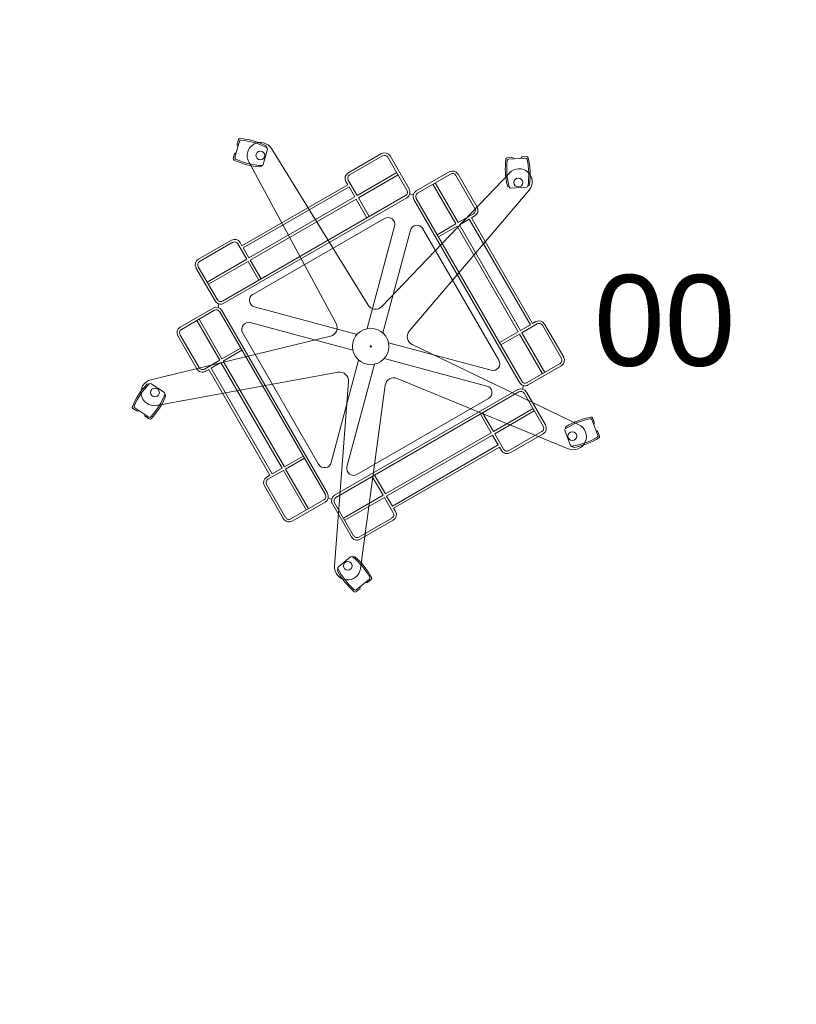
# Model space of a CAD drawing. Header units: millimetres. Extents: x -692150 to 2662533, y -95416 to 65084.
# Tile 649 of 656: x -28976 to -28060, y 35498 to 36660. Entities that reach past the tile are written whole.
import ezdxf
from ezdxf import colors
from ezdxf.entities.mleader import LeaderData, LeaderLine
from ezdxf.math import Vec2, Vec3

# ---------------------------------------------------------------- set-up
doc = ezdxf.new("R2010")
doc.units = ezdxf.units.MM
doc.layers.get('Defpoints').update_dxf_attribs({"color": 30})
doc.layers.add('09_АР_Мебель', color=7, linetype='Continuous', lineweight=9, true_color=0x000000)
doc.layers.add('11_АР_Номер мебели', color=1, linetype='Continuous', lineweight=13, plot=False)
doc.layers.add('17_АР_Текст', color=250, linetype='Continuous', lineweight=0)
doc.styles.add('_ТЕКСТОВЫЙ', font='arial.ttf', dxfattribs={"width": 0.8})
doc.styles.get("Standard").update_dxf_attribs({"font": 'arial.ttf'})

# ---------------------------------------------------------------- blocks, each defined once
blk = doc.blocks.new('Стойка поворотная для открыток')
at = {"layer": '09_АР_Мебель', "lineweight": 0}
for p, q in [((-145.6, 227.7), (-146.9, 222.8)), ((-149.3, 207.9), (-144.4, 226)), ((-113.7, 217.1), (-118.2, 200.2)), ((-114.8, 219.1), (-114.7, 219.4)), ((-2.8, 45.5), (-109.1, 217.7)), ((-151.2, 207), (-149.8, 212)), ((11.7, 212.2), (-24.7, 191.2)), ((13.1, 209.8), (-23.3, 188.8)), ((18.8, 208.2), (39.8, 171.9)), ((21.2, 209.6), (42.2, 173.3)), ((150.2, 207.7), (155.3, 208)), ((151.6, 206.2), (170.3, 207.2)), ((171.5, 208.9), (166.5, 208.6)), ((-134, 203.3), (-38, 25.2)), ((-120.2, 199.1), (-120.3, 198.8)), ((-15, 166.1), (28.6, 191.3)), ((-13.6, 163.6), (30, 188.8)), ((152.8, 191.2), (12.2, 43.9)), ((86.4, 192.2), (50.1, 171.2)), ((87.8, 189.7), (51.5, 168.7)), ((93.6, 188.2), (114.6, 151.8)), ((96, 189.6), (117, 153.2)), ((-141.6, 110.8), (-25.2, 178)), ((-140.2, 108.4), (-23.8, 175.6)), ((-27.3, 181.6), (-25.2, 178)), ((-24.8, 183), (-15, 166.1)), ((-23.8, 175.6), (-17.5, 164.7)), ((93.6, 134.9), (68.4, 178.5)), ((96.1, 136.3), (70.9, 179.9)), ((152.2, 175.8), (151.9, 175.8)), ((171.3, 175.2), (153.9, 174.3)), ((172.9, 176.9), (173.2, 176.9)), ((-163, 49.9), (38.3, 166.1)), ((-161.6, 47.5), (39.7, 163.7)), ((-133.9, 97.5), (-17.5, 164.7)), ((-13.6, 163.6), (-1.7, 143)), ((42.4, 16.7), (174.2, 171.9)), ((42.9, 167.9), (46.8, 166.9)), ((166.1, -38.3), (49.9, 163)), ((-132.5, 95), (-16.1, 162.2)), ((-16.1, 162.2), (-4.2, 141.6)), ((163.7, -39.7), (47.5, 161.6)), ((-129.6, 57.3), (15.2, 140.9)), ((113, 146.1), (96.1, 136.3)), ((114.4, 143.7), (110.8, 141.6)), ((178, 25.2), (110.8, 141.6)), ((26.2, 132.5), (-4.1, 19.6)), ((93.6, 134.9), (73, 123)), ((95, 132.5), (74.4, 120.6)), ((162.2, 16.1), (95, 132.5)), ((108.4, 140.2), (97.5, 133.9)), ((164.7, 17.5), (97.5, 133.9)), ((175.6, 23.8), (108.4, 140.2)), ((13.3, 14.9), (43.6, 127.8)), ((140.9, -15.2), (57.3, 129.6)), ((-189.6, 96), (-153.2, 117)), ((-188.2, 93.6), (-151.8, 114.6)), ((-146.1, 113), (-136.3, 96.1)), ((-143.7, 114.4), (-141.6, 110.8)), ((-140.2, 108.4), (-133.9, 97.5)), ((-189.7, 87.8), (-168.7, 51.5)), ((-179.9, 70.9), (-136.3, 96.1)), ((-178.5, 68.4), (-134.9, 93.6)), ((-134.9, 93.6), (-123, 73)), ((-132.5, 95), (-120.6, 74.4)), ((-192.2, 86.4), (-171.2, 50.1)), ((-166.9, 46.8), (-167.9, 42.9)), ((-127.8, 43.6), (-14.9, 13.3)), ((-209.6, 21.2), (-173.3, 42.2)), ((-208.2, 18.8), (-171.9, 39.8)), ((-49.9, -163), (-166.1, 38.3)), ((-47.5, -161.6), (-163.7, 39.7)), ((-166.1, -15), (-191.3, 28.6)), ((-163.6, -13.6), (-188.8, 30)), ((-19.6, -4.1), (-132.5, 26.2)), ((175.6, 23.8), (164.7, 17.5)), ((183, 24.8), (166.1, 15)), ((181.6, 27.3), (178, 25.2)), ((209.8, -13.1), (188.8, 23.3)), ((212.2, -11.7), (191.2, 24.7)), ((-44.2, 11.4), (-241.7, -36.6)), ((-212.2, 11.7), (-191.2, -24.7)), ((-209.8, 13.1), (-188.8, -23.3)), ((-57.3, -129.6), (-140.9, 15.2)), ((162.2, 16.1), (141.6, 4.2)), ((163.6, 13.6), (143, 1.7)), ((188.8, -30), (163.6, 13.6)), ((191.3, -28.6), (166.1, 15)), ((19.6, 4.1), (132.5, -26.2)), ((229, -86.2), (45.6, 2)), ((-163.6, -13.6), (-143, -1.7)), ((-162.2, -16.1), (-141.6, -4.2)), ((-183, -24.8), (-166.1, -15)), ((-175.6, -23.8), (-164.7, -17.5)), ((-97.5, -133.9), (-164.7, -17.5)), ((-95, -132.5), (-162.2, -16.1)), ((-13.3, -14.9), (-43.6, -127.8)), ((-26.2, -132.5), (4.1, -19.6)), ((127.8, -43.6), (14.9, -13.3)), ((208.2, -18.8), (171.9, -39.8)), ((209.6, -21.2), (173.3, -42.2)), ((-235.8, -64.8), (-35.7, -28.4)), ((-181.6, -27.3), (-178, -25.2)), ((-110.8, -141.6), (-178, -25.2)), ((-108.4, -140.2), (-175.6, -23.8)), ((-243.8, -41.5), (-244.1, -41.3)), ((-241.6, -41), (-227, -50.5)), ((-24.5, -38.5), (-39.8, -241.4)), ((-11.2, -244.4), (15.9, -42.7)), ((29, -35.2), (217.3, -112.5)), ((167.9, -42.9), (166.9, -46.8)), ((-226.5, -52.8), (-226.2, -52.9)), ((-39.7, -163.7), (161.6, -47.5)), ((-38.3, -166.1), (163, -49.9)), ((189.7, -87.8), (168.7, -51.5)), ((192.2, -86.4), (171.2, -50.1)), ((-15.2, -140.9), (129.6, -57.3)), ((183.4, -64.3), (232.6, -87.9)), ((-261.5, -68.1), (-257.3, -70.9)), ((-243.9, -77.7), (-259.5, -67.5)), ((132.5, -95), (120.6, -74.4)), ((134.9, -93.6), (123, -73)), ((134.9, -93.6), (178.5, -68.4)), ((136.3, -96.1), (179.9, -70.9)), ((-243.6, -79.8), (-247.9, -77)), ((243, -80.5), (249.7, -97.9)), ((244, -78.7), (245.8, -83.4)), ((16.1, -162.2), (132.5, -95)), ((17.5, -164.7), (133.9, -97.5)), ((140.2, -108.4), (133.9, -97.5)), ((146.1, -113), (136.3, -96.1)), ((188.2, -93.6), (151.8, -114.6)), ((189.6, -96), (153.2, -117)), ((219.6, -108.8), (213.3, -92.5)), ((214.2, -90.4), (214.1, -90.1)), ((251.6, -98.6), (249.8, -93.9)), ((23.8, -175.6), (140.2, -108.4)), ((25.2, -178), (141.6, -110.8)), ((143.7, -114.4), (141.6, -110.8)), ((221.7, -109.8), (221.8, -110.1)), ((-95, -132.5), (-74.4, -120.6)), ((-93.6, -134.9), (-73, -123)), ((-113, -146.1), (-96.1, -136.3)), ((-108.4, -140.2), (-97.5, -133.9)), ((-70.9, -179.9), (-96.1, -136.3)), ((-68.4, -178.5), (-93.6, -134.9)), ((-114.4, -143.7), (-110.8, -141.6)), ((13.6, -163.6), (1.7, -143)), ((16.1, -162.2), (4.2, -141.6)), ((-96, -189.6), (-117, -153.2)), ((-93.6, -188.2), (-114.6, -151.8)), ((-87.8, -189.7), (-51.5, -168.7)), ((-86.4, -192.2), (-50.1, -171.2)), ((-46.8, -166.9), (-42.9, -167.9)), ((-21.2, -209.6), (-42.2, -173.3)), ((-18.8, -208.2), (-39.8, -171.9)), ((-30, -188.8), (13.6, -163.6)), ((-28.6, -191.3), (15, -166.1)), ((24.8, -183), (15, -166.1)), ((23.8, -175.6), (17.5, -164.7)), ((27.3, -181.6), (25.2, -178)), ((-13.1, -209.8), (23.3, -188.8)), ((-11.7, -212.2), (24.7, -191.2)), ((-35.6, -242.5), (-22.1, -231.5)), ((-19.8, -231.7), (-19.5, -231.5)), ((-35.9, -244.7), (-36.1, -244.9)), ((-1.5, -256), (-16, -267.7)), ((0.6, -256.4), (-3.4, -259.6)), ((-16, -269.8), (-12.1, -266.6))]:
    blk.add_line(p, q, dxfattribs=at)
for centre, radius in [((-121.4, 210.1), 4.8), ((162.3, 180.3), 4.8), ((0, 0), 20), ((0, 0), 0.8), ((-237.3, -50.5), 4.8), ((221.7, -98.7), 4.8), ((-25.3, -241.3), 4.8)]:
    blk.add_circle(centre, radius, dxfattribs=at)
for centre, radius, start, end in [((-144.1, 227.3), 1.6, 85.4757, 165), ((-150.3, 148.3), 80.8, 64.5243, 85.4757), ((-145.4, 222.4), 1.6, 165, 255), ((-142.9, 225.6), 1.6, 84.4942, 165), ((-150.3, 148.3), 79.2, 63.1011, 84.4942), ((-121.4, 210.1), 14.4, 31.6883, 208.3319), ((-116.3, 219.8), 1.6, 345, 64.5243), ((-115.2, 217.5), 1.6, 345, 63.1011), ((-149.6, 206.6), 1.6, 165, 244.5243), ((-148.3, 211.5), 1.6, 75, 165), ((-147.7, 207.5), 1.6, 165, 245.5058), ((-115.5, 278.1), 79.2, 245.5058, 266.8989), ((15.2, 206.1), 7, 30, 120), ((15.2, 206.1), 4.2, 30, 120), ((228.8, 195.8), 80.8, 172.5243, 193.4757), ((150.3, 206.1), 1.6, 93, 172.5243), ((151.7, 204.6), 1.6, 93, 173.5058), ((155.4, 206.4), 1.6, 3, 93), ((166.5, 207), 1.6, 93, 183), ((170.4, 205.6), 1.6, 12.4942, 93), ((171.6, 207.3), 1.6, 13.4757, 93), ((94.6, 188.8), 79.2, 351.1011, 12.4942), ((94.6, 188.8), 80.8, 352.5243, 13.4757), ((-115.5, 278.1), 80.8, 244.5243, 265.4757), ((-121.8, 199.2), 1.6, 265.4757, 345), ((-119.7, 200.6), 1.6, 266.8989, 345), ((228.8, 195.8), 79.2, 173.5058, 194.8989), ((163.2, 181.2), 14.4, 319.6681, 136.3319), ((-21.2, 185.1), 7, 120, 210), ((-21.2, 185.1), 4.2, 120, 210), ((89.9, 186.1), 7, 30, 120), ((89.9, 186.1), 4.2, 30, 120), ((151.8, 177.4), 1.6, 193.4757, 273), ((153.8, 175.9), 1.6, 194.8989, 273), ((171.3, 176.8), 1.6, 273, 351.1011), ((173.1, 178.5), 1.6, 273, 352.5243), ((36.2, 169.8), 4.2, 300, 30), ((36.2, 169.8), 7, 300, 30), ((53.6, 165.1), 7, 120, 210), ((53.6, 165.1), 4.2, 120, 210), ((110.9, 149.7), 4.2, 300, 30), ((110.9, 149.7), 7, 300, 30), ((18.9, 134.4), 7.5, 345, 120), ((50.8, 125.9), 7.5, 30, 165), ((-149.7, 110.9), 7, 30, 120), ((-149.7, 110.9), 4.2, 30, 120), ((-186.1, 89.9), 7, 120, 210), ((-186.1, 89.9), 4.2, 120, 210), ((-125.9, 50.8), 7.5, 120, 255), ((-165.1, 53.6), 7, 210, 300), ((-165.1, 53.6), 4.2, 210, 300), ((5.3, 50.5), 9.55, 211.6681, 316.3319), ((-169.8, 36.2), 7, 30, 120), ((-169.8, 36.2), 4.2, 30, 120), ((-134.4, 18.9), 7.5, 75, 210), ((-46.4, 20.7), 9.55, 283.6499, 28.3319), ((185.1, 21.2), 7, 30, 120), ((185.1, 21.2), 4.2, 30, 120), ((-206.1, 15.2), 7, 120, 210), ((-206.1, 15.2), 4.2, 120, 210), ((49.7, 10.6), 9.55, 139.6681, 244.3319), ((134.4, -18.9), 7.5, 255, 30), ((206.1, -15.2), 4.2, 300, 30), ((206.1, -15.2), 7, 300, 30), ((-185.1, -21.2), 7, 210, 300), ((-185.1, -21.2), 4.2, 210, 300), ((-34, -37.8), 9.55, 355.6681, 100.3101), ((-187.5, -97.1), 80.8, 136.5243, 157.4757), ((-187.5, -97.1), 79.2, 135.1011, 156.4942), ((-238.3, -50.6), 14.4, 103.6499, 280.3101), ((-245, -42.7), 1.6, 57, 136.5243), ((-242.5, -42.4), 1.6, 57, 135.1011), ((25.4, -44), 9.55, 67.6681, 172.3319), ((169.8, -36.2), 7, 210, 300), ((169.8, -36.2), 4.2, 210, 300), ((-300.2, -23.9), 79.2, 317.5058, 338.8989), ((-227.8, -51.9), 1.6, 338.8989, 57), ((-227.1, -54.3), 1.6, 337.4757, 57), ((125.9, -50.8), 7.5, 300, 75), ((165.1, -53.6), 7, 30, 120), ((165.1, -53.6), 4.2, 30, 120), ((-300.2, -23.9), 80.8, 316.5243, 337.4757), ((-260.7, -66.8), 1.6, 157.4757, 237), ((-258.7, -66.2), 1.6, 156.4942, 237), ((-256.4, -69.6), 1.6, 237, 327), ((-247, -75.7), 1.6, 147, 237), ((-243, -76.4), 1.6, 237, 317.5058), ((-242.8, -78.4), 1.6, 237, 316.5243), ((186.1, -89.9), 7, 300, 30), ((257, -157.1), 79.2, 101.5058, 122.8989), ((257, -157.1), 80.8, 100.5243, 121.4757), ((222.8, -99.2), 14.4, 247.6681, 64.3319), ((241.5, -81.1), 1.6, 21, 101.5058), ((242.5, -79.2), 1.6, 21, 100.5243), ((244.3, -84), 1.6, 291, 21), ((186.1, -89.9), 4.2, 300, 30), ((214.8, -91.9), 1.6, 122.8989, 201), ((215.6, -89.5), 1.6, 121.4757, 201), ((248.3, -94.4), 1.6, 21, 111), ((208.8, -31.6), 79.2, 279.1011, 300.4942), ((208.8, -31.6), 80.8, 280.5243, 301.4757), ((248.2, -98.5), 1.6, 300.4942, 21), ((250.2, -99.2), 1.6, 301.4757, 21), ((149.7, -110.9), 7, 210, 300), ((149.7, -110.9), 4.2, 210, 300), ((221.1, -108.2), 1.6, 201, 279.1011), ((223.3, -109.5), 1.6, 201, 280.5243), ((-50.8, -125.9), 7.5, 210, 345), ((-18.9, -134.4), 7.5, 165, 300), ((-110.9, -149.7), 7, 120, 210), ((-110.9, -149.7), 4.2, 120, 210), ((-53.6, -165.1), 7, 300, 30), ((-53.6, -165.1), 4.2, 300, 30), ((-36.2, -169.8), 7, 120, 210), ((-36.2, -169.8), 4.2, 120, 210), ((21.2, -185.1), 4.2, 300, 30), ((21.2, -185.1), 7, 300, 30), ((-89.9, -186.1), 7, 210, 300), ((-89.9, -186.1), 4.2, 210, 300), ((-15.2, -206.1), 7, 210, 300), ((-15.2, -206.1), 4.2, 210, 300), ((-21.1, -232.7), 1.6, 50.8989, 129), ((-70, -292.9), 79.2, 29.5058, 50.8989), ((-18.5, -232.7), 1.6, 49.4757, 129), ((-70, -292.9), 80.8, 28.5243, 49.4757), ((-25.5, -242.5), 14.4, 175.6681, 352.3319), ((-35.1, -246.2), 1.6, 129, 208.5243), ((34.4, -208.4), 80.8, 208.5243, 229.4757), ((-34.6, -243.7), 1.6, 129, 207.1011), ((34.4, -208.4), 79.2, 207.1011, 228.4942), ((-4.4, -258.3), 1.6, 219, 309), ((-2.5, -254.7), 1.6, 309, 29.5058), ((-0.4, -255.1), 1.6, 309, 28.5243), ((-17, -268.6), 1.6, 229.4757, 309), ((-17, -266.5), 1.6, 228.4942, 309), ((-13.1, -265.4), 1.6, 309, 39)]:
    blk.add_arc(centre, radius, start, end, dxfattribs=at)
blk.add_point((0, 0), dxfattribs=at)
at = {"flags": 1}
for tag, p in [('КОД_ОБОРУДОВАНИЯ', (41.1, 294.2)), ('ДОП_ИНФОРМАЦИЯ', (41.1, 242)), ('ДОГОВОР', (208.1, 192))]:
    blk.add_attdef(tag, p, '', height=25, dxfattribs=at)
at = {"layer": '11_АР_Номер мебели', "flags": 4}
blk.add_attdef('Номер', (245.7, -21.2), '', height=100, dxfattribs=at)
blk = doc.blocks.new('_Dot')
at = {"color": 0, "linetype": 'ByBlock', "lineweight": -2}
blk.add_line((-0.5, 0), (-1, 0), dxfattribs=at)
at = {"color": 0, "linetype": 'ByBlock', "const_width": 0.5}
blk.add_lwpolyline([(-0.25, 0, 1), (0.25, 0, 1)], format="xyb", close=True, dxfattribs=at)

msp = doc.modelspace()

# ---------------------------------------------------------------- block references
at = {"lineweight": 0}
ref = msp.add_blockref('Стойка поворотная для открыток', (-28562, 36274.2), dxfattribs=dict(at, xscale=1.072522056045, yscale=1.072522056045, zscale=1.072522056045))
ref.add_attrib('Номер', '00', (-28298.6, 36251.4), dxfattribs={"layer": '11_АР_Номер мебели', "height": 107.25})

# ---------------------------------------------------------------- leaders
at = {"layer": '17_АР_Текст', "lineweight": 18}
ml = msp.add_multileader_mtext('Standard', dxfattribs=at)
ml.set_content('Клиентский зал {\\L0,0}', color=256, style='_ТЕКСТОВЫЙ')
ml.set_leader_properties(lineweight=0)
ml.set_arrow_properties(name='DOT')
ml.build(insert=Vec2(0, 0))
ml.multileader.update_dxf_attribs({"text_left_attachment_type": 6, "text_right_attachment_type": 6, "dogleg_length": 0.36, "arrow_head_size": 50, "scale": 100})
ctx = ml.context
ctx.base_point, ctx.scale, ctx.char_height, ctx.arrow_head_size, ctx.landing_gap_size, ctx.plane_origin = Vec3(-37947.6, 48659.5), 100, 250, 50, 100, Vec3(-30901.1, 52193.2)
ctx.left_attachment, ctx.right_attachment, ctx.attachment_type = 6, 6, 2
notes = []
notes.append((ctx, [(0, (0, 0, 0), (0, 0), (1, 0), 1, [])]))
ctx.mtext.insert, ctx.mtext.width, ctx.mtext.defined_height, ctx.mtext.flow_direction = Vec3(-37847.6, 48959.5), 2751.828, 815.5, 5
at = {"layer": '17_АР_Текст', "color": 1, "lineweight": 18}
ml = msp.add_multileader_mtext('Standard', dxfattribs=at)
ml.set_content('{\\C1;Карманы для бланков только в СОПС}', color=1, style='_ТЕКСТОВЫЙ')
ml.set_leader_properties(lineweight=0)
ml.set_arrow_properties(name='DOT')
ml.build(insert=Vec2(0, 0))
ml.multileader.update_dxf_attribs({"text_left_attachment_type": 6, "text_right_attachment_type": 6, "dogleg_length": 0.36, "arrow_head_size": 50, "scale": 100})
ctx = ml.context
ctx.base_point, ctx.scale, ctx.char_height, ctx.arrow_head_size, ctx.landing_gap_size, ctx.plane_origin = Vec3(-29314.5, 48068.2), 100, 100, 50, 100, Vec3(-25566.9, 52909.1)
ctx.left_attachment, ctx.right_attachment, ctx.text_align_type, ctx.attachment_type = 6, 6, 1, 2
notes.append((ctx, [(0, (0, 0, 0), (0, 0), (1, 0), 1, [])]))
ctx.mtext.insert, ctx.mtext.width, ctx.mtext.defined_height, ctx.mtext.alignment, ctx.mtext.flow_direction = Vec3(-27210.6, 48368.2), 4035.238, 815.5, 2, 5
ml = msp.add_multileader_mtext('Standard', dxfattribs=at)
ml.set_content('{\\fCalibri|b0|i0|c204|p34;\\H0.91667x;\\LКарманы для бланков\\l - СОПС, крепятся на стол МГН и стол для ЦСУ (1400 мм.);\\P\\LИнформ. Стенд А4 на 8 карманов\\l - ГОПС/СОПС, крепится по старым правилам, при отсутствии возможности крепления особенно в СОПСах (отсутствие свободного места на стене или нехватка стены по длине - размещается папка с информацией на столе МГН или столе для ЦСУ).\\P\\LРекламно_информационный стенд\\l - ГОПС/СОПС размещается в клиентском зале, также возможно размещение в тамбуре при условии хорошей освещенности и при условии открывания двери стенд будет виден более чем на 50%. Также стенд должен находиться в прямой видимости для клиентов и ничем не загораживаться.}', color=1, style='_ТЕКСТОВЫЙ')
ml.set_leader_properties(lineweight=0)
ml.set_arrow_properties(name='DOT')
ml.build(insert=Vec2(0, 0))
ml.multileader.update_dxf_attribs({"text_left_attachment_type": 6, "text_right_attachment_type": 6, "dogleg_length": 0.36, "arrow_head_size": 50, "scale": 100})
ctx = ml.context
ctx.base_point, ctx.scale, ctx.char_height, ctx.arrow_head_size, ctx.landing_gap_size, ctx.plane_origin = Vec3(-27020.9, 45459.4), 100, 100, 50, 100, Vec3(-22944.2, 54969.1)
ctx.left_attachment, ctx.right_attachment, ctx.text_align_type, ctx.attachment_type = 6, 6, 1, 2
notes.append((ctx, [(0, (0, 0, 0), (0, 0), (1, 0), 1, [])]))
ctx.mtext.insert, ctx.mtext.width, ctx.mtext.defined_height, ctx.mtext.alignment, ctx.mtext.flow_direction = Vec3(-24919.4, 45773.6), 2892.94, 2008.7, 2, 5
at = {"layer": '17_АР_Текст', "lineweight": 18}
ml = msp.add_multileader_mtext('Standard', dxfattribs=at)
ml.set_content('{\\C1;Корзина для распродаж - от 15 стеллажей}', color=256, style='_ТЕКСТОВЫЙ')
ml.set_leader_properties(lineweight=0)
ml.set_arrow_properties(name='DOT')
ml.build(insert=Vec2(0, 0))
ml.multileader.update_dxf_attribs({"text_left_attachment_type": 6, "text_right_attachment_type": 6, "dogleg_length": 0.36, "arrow_head_size": 50, "scale": 100})
ctx = ml.context
ctx.base_point, ctx.scale, ctx.char_height, ctx.arrow_head_size, ctx.landing_gap_size, ctx.plane_origin = Vec3(-31698.3, 39803.8), 100, 200, 50, 100, Vec3(-26184.1, 43906.1)
ctx.left_attachment, ctx.right_attachment, ctx.attachment_type = 6, 6, 2
notes.append((ctx, [(0, (0, 0, 0), (0, 0), (1, 0), 1, [])]))
ctx.mtext.insert, ctx.mtext.width, ctx.mtext.defined_height, ctx.mtext.flow_direction = Vec3(-31598.3, 40043.8), 2592.649, 880.8, 5
ml = msp.add_multileader_mtext('Standard', dxfattribs=at)
ml.set_content('{\\C1;Покупательская корзина - от 4 стеллажей}', color=256, style='_ТЕКСТОВЫЙ')
ml.set_leader_properties(lineweight=0)
ml.set_arrow_properties(name='DOT')
ml.build(insert=Vec2(0, 0))
ml.multileader.update_dxf_attribs({"text_left_attachment_type": 6, "text_right_attachment_type": 6, "dogleg_length": 0.36, "arrow_head_size": 50, "scale": 100})
ctx = ml.context
ctx.base_point, ctx.scale, ctx.char_height, ctx.arrow_head_size, ctx.landing_gap_size, ctx.plane_origin = Vec3(-28983.8, 39695.8), 100, 200, 50, 100, Vec3(-23680.6, 43625.8)
ctx.left_attachment, ctx.right_attachment, ctx.attachment_type = 6, 6, 2
notes.append((ctx, [(0, (0, 0, 0), (0, 0), (1, 0), 1, [])]))
ctx.mtext.insert, ctx.mtext.width, ctx.mtext.defined_height, ctx.mtext.flow_direction = Vec3(-28883.8, 39935.8), 2649.652, 880.8, 5
ml = msp.add_multileader_mtext('Standard', dxfattribs=at)
ml.set_content('{\\C1;Хранение:\\P1 стеллаж / шкаф = до 5 торговых стеллажей\\P3 стеллаж / шкаф = 6-9 торговых стеллажей\\P4 стеллаж / шкаф = 10 и более торговых стеллажей}', color=256, style='_ТЕКСТОВЫЙ')
ml.set_leader_properties(lineweight=0)
ml.set_arrow_properties(name='DOT')
ml.build(insert=Vec2(0, 0))
ml.multileader.update_dxf_attribs({"text_left_attachment_type": 6, "text_right_attachment_type": 6, "dogleg_length": 0.36, "arrow_head_size": 50, "scale": 100})
ctx = ml.context
ctx.base_point, ctx.scale, ctx.char_height, ctx.arrow_head_size, ctx.landing_gap_size, ctx.plane_origin = Vec3(-37158.5, 36381.3), 100, 170, 50, 100, Vec3(-71808.1, 38274.2)
ctx.left_attachment, ctx.right_attachment, ctx.attachment_type = 6, 6, 2
notes.append((ctx, [(0, (0, 0, 0), (0, 0), (1, 0), 1, [])]))
ctx.mtext.insert, ctx.mtext.width, ctx.mtext.defined_height, ctx.mtext.flow_direction = Vec3(-37058.5, 36636.8), 5942.674, 960.1, 5
at = {"layer": 'Defpoints', "lineweight": 18}
ml = msp.add_multileader_mtext('Standard', dxfattribs=at)
ml.set_content('ЦСУ _ФОРМАТ 1_за барьером оператора', color=256, style='_ТЕКСТОВЫЙ')
ml.set_leader_properties(lineweight=0)
ml.set_arrow_properties(name='DOT')
ml.build(insert=Vec2(0, 0))
ml.multileader.update_dxf_attribs({"text_left_attachment_type": 6, "text_right_attachment_type": 6, "dogleg_length": 0.36, "arrow_head_size": 50, "scale": 100})
ctx = ml.context
ctx.base_point, ctx.scale, ctx.char_height, ctx.arrow_head_size, ctx.landing_gap_size, ctx.plane_origin = Vec3(-17685.8, 48831.9), 100, 200, 50, 100, Vec3(-19857.2, 44190.6)
ctx.left_attachment, ctx.right_attachment, ctx.text_align_type, ctx.attachment_type = 6, 6, 1, 2
notes.append((ctx, [(0, (0, 0, 0), (0, 0), (1, 0), 1, [])]))
ctx.mtext.insert, ctx.mtext.width, ctx.mtext.defined_height, ctx.mtext.alignment, ctx.mtext.flow_direction = Vec3(-15399.3, 49087.4), 5828.611, 1000, 2, 5
ml = msp.add_multileader_mtext('Standard', dxfattribs=at)
ml.set_content('ЦСУ _ФОРМАТ 2_в клиентском зале', color=256, style='_ТЕКСТОВЫЙ')
ml.set_leader_properties(lineweight=0)
ml.set_arrow_properties(name='DOT')
ml.build(insert=Vec2(0, 0))
ml.multileader.update_dxf_attribs({"text_left_attachment_type": 6, "text_right_attachment_type": 6, "dogleg_length": 0.36, "arrow_head_size": 50, "scale": 100})
ctx = ml.context
ctx.base_point, ctx.scale, ctx.char_height, ctx.arrow_head_size, ctx.landing_gap_size, ctx.plane_origin = Vec3(-10055.6, 48831.9), 100, 200, 50, 100, Vec3(-14413.4, 44190.6)
ctx.left_attachment, ctx.right_attachment, ctx.text_align_type, ctx.attachment_type = 6, 6, 1, 2
notes.append((ctx, [(0, (0, 0, 0), (0, 0), (1, 0), 1, [])]))
ctx.mtext.insert, ctx.mtext.width, ctx.mtext.defined_height, ctx.mtext.alignment, ctx.mtext.flow_direction = Vec3(-8043.5, 49087.4), 5828.611, 1000, 2, 5
ml = msp.add_multileader_mtext('Standard', dxfattribs=at)
ml.set_content('ЦСУ _ФОРМАТ 2_в клиентском зале', color=256, style='_ТЕКСТОВЫЙ')
ml.set_leader_properties(lineweight=0)
ml.set_arrow_properties(name='DOT')
ml.build(insert=Vec2(0, 0))
ml.multileader.update_dxf_attribs({"text_left_attachment_type": 6, "text_right_attachment_type": 6, "dogleg_length": 0.36, "arrow_head_size": 50, "scale": 100})
ctx = ml.context
ctx.base_point, ctx.scale, ctx.char_height, ctx.arrow_head_size, ctx.landing_gap_size, ctx.plane_origin = Vec3(-2359.3, 48831.9), 100, 200, 50, 100, Vec3(-6717.2, 44190.6)
ctx.left_attachment, ctx.right_attachment, ctx.text_align_type, ctx.attachment_type = 6, 6, 1, 2
notes.append((ctx, [(0, (0, 0, 0), (0, 0), (1, 0), 1, [])]))
ctx.mtext.insert, ctx.mtext.width, ctx.mtext.defined_height, ctx.mtext.alignment, ctx.mtext.flow_direction = Vec3(-347.2, 49087.4), 5828.611, 1000, 2, 5
ml = msp.add_multileader_mtext('Standard', dxfattribs=at)
ml.set_content('ЦСУ _ФОРМАТ 3_в клиентском зале', color=256, style='_ТЕКСТОВЫЙ')
ml.set_leader_properties(lineweight=0)
ml.set_arrow_properties(name='DOT')
ml.build(insert=Vec2(0, 0))
ml.multileader.update_dxf_attribs({"text_left_attachment_type": 6, "text_right_attachment_type": 6, "dogleg_length": 0.36, "arrow_head_size": 50, "scale": 100})
ctx = ml.context
ctx.base_point, ctx.scale, ctx.char_height, ctx.arrow_head_size, ctx.landing_gap_size, ctx.plane_origin = Vec3(5418.7, 48831.9), 100, 200, 50, 100, Vec3(-851.3, 44190.6)
ctx.left_attachment, ctx.right_attachment, ctx.text_align_type, ctx.attachment_type = 6, 6, 1, 2
notes.append((ctx, [(0, (0, 0, 0), (0, 0), (1, 0), 1, [])]))
ctx.mtext.insert, ctx.mtext.width, ctx.mtext.defined_height, ctx.mtext.alignment, ctx.mtext.flow_direction = Vec3(7430.8, 49087.4), 5828.611, 1000, 2, 5
for ctx, leaders in notes:
    for number, flags, end, landing, length, lines in leaders:
        leader = LeaderData()
        leader.index, (leader.has_last_leader_line, leader.has_dogleg_vector, leader.attachment_direction) = number, flags
        leader.last_leader_point, leader.dogleg_vector, leader.dogleg_length = Vec3(end), Vec3(landing), length
        for number, points, colour, breaks in lines:
            line = LeaderLine()
            line.index, line.vertices, line.color, line.breaks = number, Vec3.list(points), colors.encode_raw_color(colour), breaks
            leader.lines.append(line)
        ctx.leaders.append(leader)

doc.saveas('drawing.dxf')
